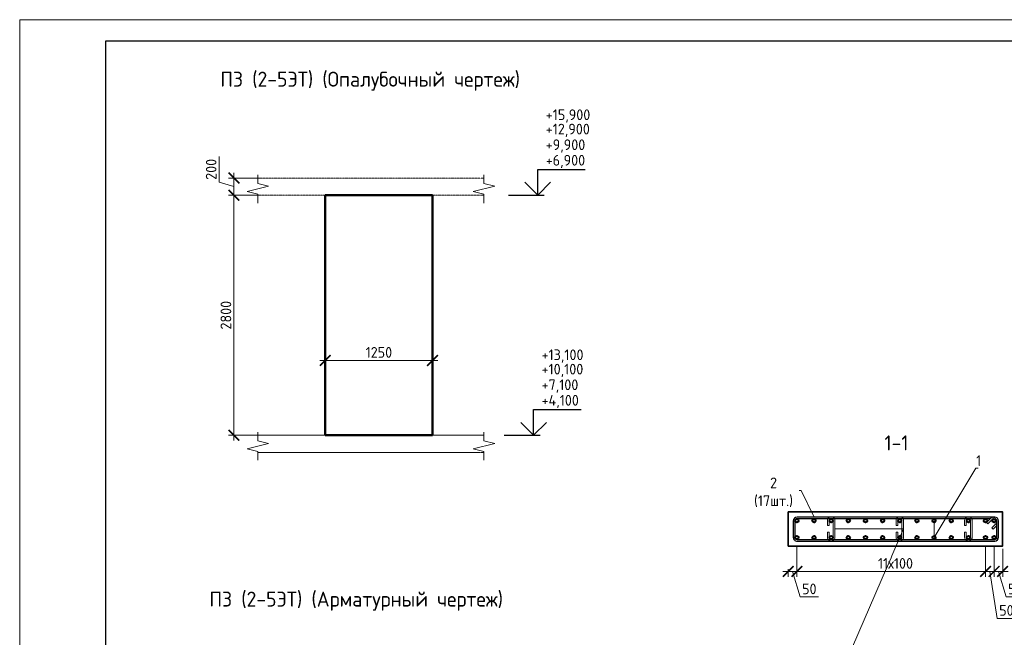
# Model space of a CAD drawing. Header units: millimetres. Extents: x 369815 to 1481759, y -423071 to -27917.
# Tile 243 of 380: x 592185 to 615147, y -182900 to -168492. Entities that reach past the tile are written whole.
import ezdxf
from ezdxf import colors
from ezdxf.entities.mleader import LeaderData, LeaderLine
from ezdxf.math import Vec2, Vec3

# ---------------------------------------------------------------- set-up
doc = ezdxf.new("R2010")
doc.units = ezdxf.units.MM
doc.linetypes.add('01 Штриховая _4 мм_', pattern=[6, 3.5, -2.5])
for name, color, linetype, lineweight in [('1 Стены', 3, 'Continuous', 30), ('AF_Perekritie', 90, 'Continuous', 18), ('AF_Stena', 90, 'Continuous', 18), ('KR_Fundament', 253, 'Continuous', 18), ('Арм_шпильки', 143, 'Continuous', 18), ('Армирование', 3, 'Continuous', 40), ('подоснова', 151, 'Continuous', 5), ('РАЗМЕРЫ', 1, 'Continuous', 9), ('ТОНКИЕ', 7, 'Continuous', 9)]:
    doc.layers.add(name, color=color, linetype=linetype, lineweight=lineweight)
doc.layers.add('Колонна_ бетон', color=7, linetype='Continuous', lineweight=50, true_color=0xb4b496)
doc.layers.add('ТОЛСТЫЕ_ОСНОВНЫЕ', color=6, linetype='Continuous')
doc.styles.add('GOST 2.304', font='CS_Gost2304.shx')
doc.styles.add('GOST-2.304_Type-B', font='GOST_Common.ttf')
doc.dimstyles.new('мой 25', dxfattribs={"dimscale": 100, "dimtxt": 2.5, "dimasz": 2.5, "dimexe": 1.25, "dimexo": 0.625, "dimtad": 1, "dimdec": 0, "dimlfac": 0.5, "dimtxsty": 'GOST-2.304_Type-B', "dimblk": 'ARCHTICK', "dimcen": 2.5, "dimdle": 1.25, "dimaunit": 1, "dimadec": 1, "dimazin": 2, "dimtfac": 1, "dimtdec": 0, "dimtmove": 1, "dimatfit": 3, "dimfxl": 6, "dimfxlon": 1, "dimtfill": 1, "dimlwd": -1, "dimlwe": -1, "dimarcsym": 0})

# ---------------------------------------------------------------- blocks, each defined once
blk = doc.blocks.new('*U122')
at = {"color": 0, "linetype": 'ByBlock', "lineweight": -2}
for p, q in [((-10, 1176.4), (-10, 12.5)), ((-10, 1169.4), (-10, 1176.4)), ((0, 1169.4), (0, 1176.4)), ((3.7, 1160.6), (29.1, 1135.1)), ((108.8, 1198.9), (12.5, 1198.9)), ((108.8, 1188.9), (12.5, 1188.9)), ((53.8, 1159.8), (28.3, 1185.2)), ((38.8, 1188.9), (60.9, 1166.9)), ((60.9, 1166.9), (53.8, 1159.8)), ((121.3, 12.5), (121.3, 1176.4)), ((131.3, 12.5), (131.3, 1176.4)), ((22, 1128), (-3.4, 1153.5)), ((0, 1150.1), (0, 12.5)), ((29.1, 1135.1), (22, 1128)), ((12.5, 0), (108.8, 0)), ((12.5, -10), (108.8, -10))]:
    blk.add_line(p, q, dxfattribs=at)
for centre, radius, start, end in [((12.5, 1176.4), 22.5, 90, 180), ((12.5, 1169.4), 22.5, 180, 225), ((12.5, 1176.4), 12.5, 90, 180), ((12.5, 1169.4), 12.5, 180, 225), ((19.5, 1176.4), 12.5, 45, 90), ((108.8, 1176.4), 22.5, 0, 90), ((108.8, 1176.4), 12.5, 0, 90), ((12.5, 12.5), 22.5, 180, 270), ((12.5, 12.5), 12.5, 180, 270), ((108.8, 12.5), 12.5, 270, 0), ((108.8, 12.5), 22.5, 270, 0)]:
    blk.add_arc(centre, radius, start, end, dxfattribs=at)
at = {"style": 'GOST 2.304', "oblique": 15, "flags": 9}
for tag, p in [('ПОЗИЦИЯ', (-52.3, -58)), ('ДИАМЕТР', (-52.8, -63)), ('КЛАСС', (-53, -68.7)), ('ДЛИНА', (-52.5, -73.8)), ('МАССА', (-52.3, -78.3))]:
    blk.add_attdef(tag, p, '', height=2.5, dxfattribs=at)
blk = doc.blocks.new('_ArchTick')
at = {"color": 0, "linetype": 'ByBlock', "const_width": 0.15}
blk.add_lwpolyline([(-0.5, -0.5), (0.5, 0.5)], dxfattribs=at)
blk = doc.blocks.new('*D529')
at = {"layer": 'DEFPOINTS', "color": 0, "transparency": 16777216}
for p in [(615109, -179974, -2880), (614909, -180173, -2880), (615707, -180173)]:
    blk.add_point(p, dxfattribs=at)
at = {"layer": 'РАЗМЕРЫ', "color": 0, "linetype": 'Continuous', "transparency": 16777216}
for p, q in [((616300, -179895), (616300, -179470)), ((615655, -179974), (615832, -179974)), ((615707, -179849), (615707, -180298)), ((615707, -180073), (616300, -179895)), ((615611, -180173), (615832, -180173))]:
    blk.add_line(p, q, dxfattribs=at)
at = {"layer": 'РАЗМЕРЫ', "color": 0, "transparency": 16777216, "xscale": 250, "yscale": 250, "zscale": 250, "rotation": 270}
blk.add_blockref('_ArchTick', (615707, -180173), dxfattribs=at)
at = {"layer": 'РАЗМЕРЫ', "color": 0, "transparency": 16777216, "insert": (616113, -179683), "char_height": 250, "attachment_point": 5, "rotation": 90, "style": 'GOST-2.304_Type-B', "bg_fill": 3, "box_fill_scale": 1.1, "bg_fill_color": 256, "bg_fill_true_color": 13158600, "bg_fill_transparency": 0}
blk.add_mtext('50', dxfattribs=at)
at = {"layer": 'РАЗМЕРЫ', "color": 0, "transparency": 16777216, "xscale": 250, "yscale": 250, "zscale": 250, "rotation": 90}
blk.add_blockref('_ArchTick', (615707, -179974), dxfattribs=at)
blk = doc.blocks.new('*D530')
at = {"layer": 'DEFPOINTS', "color": 0, "transparency": 16777216}
for p in [(614909, -180574, -2880), (615707, -180574), (615611, -180774)]:
    blk.add_point(p, dxfattribs=at)
at = {"layer": 'РАЗМЕРЫ', "color": 0, "linetype": 'Continuous', "transparency": 16777216}
for p, q in [((615707, -180899), (615707, -180449)), ((615611, -180574), (615832, -180574)), ((615707, -180674), (616093, -180987)), ((615673, -180774), (615832, -180774)), ((616093, -180987), (616093, -181412))]:
    blk.add_line(p, q, dxfattribs=at)
at = {"layer": 'РАЗМЕРЫ', "color": 0, "transparency": 16777216, "xscale": 250, "yscale": 250, "zscale": 250, "rotation": 90}
blk.add_blockref('_ArchTick', (615707, -180574), dxfattribs=at)
at = {"layer": 'РАЗМЕРЫ', "color": 0, "transparency": 16777216, "insert": (615906, -181200), "char_height": 250, "attachment_point": 5, "rotation": 90, "style": 'GOST-2.304_Type-B', "bg_fill": 3, "box_fill_scale": 1.1, "bg_fill_color": 256, "bg_fill_true_color": 13158600, "bg_fill_transparency": 0}
blk.add_mtext('50', dxfattribs=at)
at = {"layer": 'РАЗМЕРЫ', "color": 0, "transparency": 16777216, "xscale": 250, "yscale": 250, "zscale": 250, "rotation": 270}
blk.add_blockref('_ArchTick', (615707, -180774), dxfattribs=at)
blk = doc.blocks.new('*D532')
at = {"layer": 'DEFPOINTS', "color": 0, "transparency": 16777216}
for p in [(610309, -180574), (614709, -180774), (610309, -181363)]:
    blk.add_point(p, dxfattribs=at)
at = {"layer": 'РАЗМЕРЫ', "color": 0, "linetype": 'Continuous', "transparency": 16777216}
for p, q in [((610309, -180763), (610309, -181488)), ((614709, -180836), (614709, -181488)), ((614834, -181363), (610184, -181363))]:
    blk.add_line(p, q, dxfattribs=at)
at = {"layer": 'РАЗМЕРЫ', "color": 0, "transparency": 16777216, "xscale": 250, "yscale": 250, "zscale": 250, "rotation": 180}
blk.add_blockref('_ArchTick', (610309, -181363), dxfattribs=at)
at = {"layer": 'РАЗМЕРЫ', "color": 0, "transparency": 16777216, "xscale": 250, "yscale": 250, "zscale": 250}
blk.add_blockref('_ArchTick', (614709, -181363), dxfattribs=at)
at = {"layer": 'РАЗМЕРЫ', "color": 0, "transparency": 16777216, "insert": (612609, -181176), "char_height": 250, "attachment_point": 5, "style": 'GOST-2.304_Type-B', "bg_fill": 3, "box_fill_scale": 1.1, "bg_fill_color": 256, "bg_fill_true_color": 13158600, "bg_fill_transparency": 0}
blk.add_mtext('11х100', dxfattribs=at)
blk = doc.blocks.new('*D533')
at = {"layer": 'DEFPOINTS', "color": 0, "transparency": 16777216}
for p in [(610109, -180774, 2880), (610309, -180981), (610109, -181363)]:
    blk.add_point(p, dxfattribs=at)
at = {"layer": 'РАЗМЕРЫ', "color": 0, "linetype": 'Continuous', "transparency": 16777216}
for p, q in [((610309, -181043), (610309, -181488)), ((610434, -181363), (609984, -181363)), ((610109, -181314), (610109, -181488)), ((610209, -181363), (610387, -181957)), ((610387, -181957), (610812, -181957))]:
    blk.add_line(p, q, dxfattribs=at)
at = {"layer": 'РАЗМЕРЫ', "color": 0, "transparency": 16777216, "xscale": 250, "yscale": 250, "zscale": 250, "rotation": 180}
blk.add_blockref('_ArchTick', (610109, -181363), dxfattribs=at)
at = {"layer": 'РАЗМЕРЫ', "color": 0, "transparency": 16777216, "insert": (610600, -181770), "char_height": 250, "attachment_point": 5, "style": 'GOST-2.304_Type-B', "bg_fill": 3, "box_fill_scale": 1.1, "bg_fill_color": 256, "bg_fill_true_color": 13158600, "bg_fill_transparency": 0}
blk.add_mtext('50', dxfattribs=at)
at = {"layer": 'РАЗМЕРЫ', "color": 0, "transparency": 16777216, "xscale": 250, "yscale": 250, "zscale": 250}
blk.add_blockref('_ArchTick', (610309, -181363), dxfattribs=at)
blk = doc.blocks.new('*D534')
at = {"layer": 'DEFPOINTS', "color": 0, "transparency": 16777216}
for p in [(614709, -180574), (614909, -180574), (614909, -181363)]:
    blk.add_point(p, dxfattribs=at)
at = {"layer": 'РАЗМЕРЫ', "color": 0, "linetype": 'Continuous', "transparency": 16777216}
for p, q in [((614709, -180763), (614709, -181488)), ((614909, -180763), (614909, -181488)), ((614584, -181363), (615034, -181363)), ((614809, -181363), (614984, -182460)), ((614984, -182460), (615409, -182460))]:
    blk.add_line(p, q, dxfattribs=at)
at = {"layer": 'РАЗМЕРЫ', "color": 0, "transparency": 16777216, "xscale": 250, "yscale": 250, "zscale": 250, "rotation": 180}
blk.add_blockref('_ArchTick', (614709, -181363), dxfattribs=at)
at = {"layer": 'РАЗМЕРЫ', "color": 0, "transparency": 16777216, "xscale": 250, "yscale": 250, "zscale": 250}
blk.add_blockref('_ArchTick', (614909, -181363), dxfattribs=at)
at = {"layer": 'РАЗМЕРЫ', "color": 0, "transparency": 16777216, "insert": (615196, -182272), "char_height": 250, "attachment_point": 5, "style": 'GOST-2.304_Type-B', "bg_fill": 3, "box_fill_scale": 1.1, "bg_fill_color": 256, "bg_fill_true_color": 13158600, "bg_fill_transparency": 0}
blk.add_mtext('50', dxfattribs=at)
blk = doc.blocks.new('*D577')
at = {"layer": 'DEFPOINTS', "color": 0, "transparency": 16777216}
for p in [(614909, -180574), (615109, -180774), (615109, -181363)]:
    blk.add_point(p, dxfattribs=at)
at = {"layer": 'РАЗМЕРЫ', "color": 0, "linetype": 'Continuous', "transparency": 16777216}
for p, q in [((614909, -180763), (614909, -181488)), ((615109, -180836), (615109, -181488)), ((614784, -181363), (615234, -181363)), ((615009, -181363), (615187, -181957)), ((615187, -181957), (615612, -181957))]:
    blk.add_line(p, q, dxfattribs=at)
at = {"layer": 'РАЗМЕРЫ', "color": 0, "transparency": 16777216, "xscale": 250, "yscale": 250, "zscale": 250, "rotation": 180}
blk.add_blockref('_ArchTick', (614909, -181363), dxfattribs=at)
at = {"layer": 'РАЗМЕРЫ', "color": 0, "transparency": 16777216, "insert": (615400, -181770), "char_height": 250, "attachment_point": 5, "style": 'GOST-2.304_Type-B', "bg_fill": 3, "box_fill_scale": 1.1, "bg_fill_color": 256, "bg_fill_true_color": 13158600, "bg_fill_transparency": 0}
blk.add_mtext('50', dxfattribs=at)
at = {"layer": 'РАЗМЕРЫ', "color": 0, "transparency": 16777216, "xscale": 250, "yscale": 250, "zscale": 250}
blk.add_blockref('_ArchTick', (615109, -181363), dxfattribs=at)
blk = doc.blocks.new('*U123')
for p, q in [((-8, 0), (-7.4, 4.7)), ((-7.4, 4.7), (-5.6, 9)), ((-5.6, 9), (-2.7, 12.7)), ((-2.7, 12.7), (1, 15.6)), ((1, 15.6), (5.3, 17.4)), ((5.3, 17.4), (10, 18)), ((34, 18), (10, 18)), ((10, 10), (34, 10)), ((34, 10), (34, 18)), ((66, 18), (90, 18)), ((66, 10), (66, 18)), ((90, 10), (66, 10)), ((94.7, 17.4), (90, 18)), ((99, 15.6), (94.7, 17.4)), ((102.7, 12.7), (99, 15.6)), ((105.6, 9), (102.7, 12.7)), ((107.4, 4.7), (105.6, 9)), ((108, 0), (107.4, 4.7)), ((107.4, -4.7), (108, 0)), ((-7.4, -4.7), (-8, 0)), ((-5.6, -9), (-7.4, -4.7)), ((-2.7, -12.7), (-5.6, -9)), ((1, -15.6), (-2.7, -12.7)), ((5.3, -17.4), (1, -15.6)), ((10, -18), (5.3, -17.4)), ((10, -18), (90, -18)), ((90, -18), (94.7, -17.4)), ((94.7, -17.4), (99, -15.6)), ((99, -15.6), (102.7, -12.7)), ((102.7, -12.7), (105.6, -9)), ((105.6, -9), (107.4, -4.7))]:
    blk.add_line(p, q)
at = {"color": 0, "linetype": 'ByBlock', "lineweight": -2}
for p, q in [((0, 0), (0.3, 2.6)), ((0.3, 2.6), (1.3, 5)), ((1.3, 5), (2.9, 7.1)), ((2.9, 7.1), (5, 8.7)), ((5, 8.7), (7.4, 9.7)), ((7.4, 9.7), (10, 10)), ((92.6, 9.7), (90, 10)), ((95, 8.7), (92.6, 9.7)), ((97.1, 7.1), (95, 8.7)), ((98.7, 5), (97.1, 7.1)), ((99.7, 2.6), (98.7, 5)), ((100, 0), (99.7, 2.6)), ((99.7, -2.6), (100, 0)), ((0.3, -2.6), (0, 0)), ((1.3, -5), (0.3, -2.6)), ((2.9, -7.1), (1.3, -5)), ((5, -8.7), (2.9, -7.1)), ((7.4, -9.7), (5, -8.7)), ((10, -10), (7.4, -9.7)), ((10, -10), (90, -10)), ((90, -10), (92.6, -9.7)), ((92.6, -9.7), (95, -8.7)), ((95, -8.7), (97.1, -7.1)), ((97.1, -7.1), (98.7, -5)), ((98.7, -5), (99.7, -2.6))]:
    blk.add_line(p, q, dxfattribs=at)
at = {"style": 'GOST 2.304', "oblique": 15, "flags": 9}
for tag, p in [('ДИАМЕТР', (117.8, -62.2)), ('ДЛИНА', (118.1, -72.5)), ('ПОЗИЦИЯ', (118, -56.6)), ('КЛАСС', (118, -67.8)), ('МАССА', (118.7, -78.2))]:
    blk.add_attdef(tag, p, '', height=2.5, dxfattribs=at)
blk = doc.blocks.new('_None')
blk = doc.blocks.new('*U78')
at = {"layer": 'ТОЛСТЫЕ_ОСНОВНЫЕ', "color": 6}
blk.add_lwpolyline([(20, 5), (415, 5), (415, 292), (20, 292)], close=True, dxfattribs=at)
at = {"layer": 'ТОНКИЕ'}
blk.add_lwpolyline([(0, 0), (420, 0), (420, 297), (0, 297)], close=True, dxfattribs=at)
blk = doc.blocks.new('*D625')
at = {"layer": 'DEFPOINTS', "color": 0, "transparency": 16777216}
for p in [(599311, -174643), (601811, -174643), (601811, -176441)]:
    blk.add_point(p, dxfattribs=at)
at = {"layer": 'РАЗМЕРЫ', "color": 0, "linetype": 'Continuous', "transparency": 16777216}
for p, q in [((599311, -175841), (599311, -176566)), ((601811, -175841), (601811, -176566)), ((599186, -176441), (601936, -176441))]:
    blk.add_line(p, q, dxfattribs=at)
at = {"layer": 'РАЗМЕРЫ', "color": 0, "transparency": 16777216, "xscale": 250, "yscale": 250, "zscale": 250, "rotation": 180}
blk.add_blockref('_ArchTick', (599311, -176441), dxfattribs=at)
at = {"layer": 'РАЗМЕРЫ', "color": 0, "transparency": 16777216, "xscale": 250, "yscale": 250, "zscale": 250}
blk.add_blockref('_ArchTick', (601811, -176441), dxfattribs=at)
at = {"layer": 'РАЗМЕРЫ', "color": 0, "transparency": 16777216, "insert": (600561, -176253), "char_height": 250, "attachment_point": 5, "style": 'GOST-2.304_Type-B', "bg_fill": 3, "box_fill_scale": 1.1, "bg_fill_color": 256, "bg_fill_true_color": 13158600, "bg_fill_transparency": 0}
blk.add_mtext('1250', dxfattribs=at)
blk = doc.blocks.new('*D626')
at = {"layer": 'DEFPOINTS', "color": 0, "transparency": 16777216}
for p in [(598101, -172186), (597182, -172586), (598101, -172586)]:
    blk.add_point(p, dxfattribs=at)
at = {"layer": 'РАЗМЕРЫ', "color": 0, "linetype": 'Continuous', "transparency": 16777216}
for p, q in [((596838, -172283), (596838, -171683)), ((597782, -172186), (597057, -172186)), ((597182, -172061), (597182, -172711)), ((597182, -172386), (596838, -172283)), ((597782, -172586), (597057, -172586))]:
    blk.add_line(p, q, dxfattribs=at)
at = {"layer": 'РАЗМЕРЫ', "color": 0, "transparency": 16777216, "xscale": 250, "yscale": 250, "zscale": 250}
for p, rotation in [((597182, -172186), 90), ((597182, -172586), 270)]:
    blk.add_blockref('_ArchTick', p, dxfattribs=dict(at, rotation=rotation))
at = {"layer": 'РАЗМЕРЫ', "color": 0, "transparency": 16777216, "insert": (596650, -171983), "char_height": 250, "attachment_point": 5, "rotation": 90, "style": 'GOST-2.304_Type-B', "bg_fill": 3, "box_fill_scale": 1.1, "bg_fill_color": 256, "bg_fill_true_color": 13158600, "bg_fill_transparency": 0}
blk.add_mtext('200', dxfattribs=at)
blk = doc.blocks.new('*D627')
at = {"layer": 'DEFPOINTS', "color": 0, "transparency": 16777216}
for p in [(598101, -172586), (597182, -178186), (598659, -178186)]:
    blk.add_point(p, dxfattribs=at)
at = {"layer": 'РАЗМЕРЫ', "color": 0, "linetype": 'Continuous', "transparency": 16777216}
for p, q in [((597782, -172586), (597057, -172586)), ((597182, -172461), (597182, -178311)), ((597782, -178186), (597057, -178186))]:
    blk.add_line(p, q, dxfattribs=at)
at = {"layer": 'РАЗМЕРЫ', "color": 0, "transparency": 16777216, "xscale": 250, "yscale": 250, "zscale": 250}
for p, rotation in [((597182, -172586), 90), ((597182, -178186), 270)]:
    blk.add_blockref('_ArchTick', p, dxfattribs=dict(at, rotation=rotation))
at = {"layer": 'РАЗМЕРЫ', "color": 0, "transparency": 16777216, "insert": (596994, -175386), "char_height": 250, "attachment_point": 5, "rotation": 90, "style": 'GOST-2.304_Type-B', "bg_fill": 3, "box_fill_scale": 1.1, "bg_fill_color": 256, "bg_fill_true_color": 13158600, "bg_fill_transparency": 0}
blk.add_mtext('2800', dxfattribs=at)

msp = doc.modelspace()

# ---------------------------------------------------------------- linework, layer by layer
at = {"elevation": 3100}
for points in [[(604266.8, -171985.9), (605372, -171985.9)], [(604266.8, -172585.9), (604266.8, -171985.9)], [(604566.8, -172285.9), (604266.8, -172585.9), (603966.8, -172285.9)], [(603582.2, -172585.9), (604416.8, -172585.9)], [(604170, -177585.9), (605275.3, -177585.9)], [(604170, -178185.9), (604170, -177585.9)], [(604470, -177885.9), (604170, -178185.9), (603870, -177885.9)], [(603485.5, -178185.9), (604320, -178185.9)]]:
    msp.add_lwpolyline(points, dxfattribs=at)
at = {"layer": '1 Стены', "color": 252, "lineweight": 0, "true_color": 0x939598}
for p, q in [((610109.3, -179973.9, 3100), (615109.3, -179973.9, 3100)), ((610109.3, -180773.9, 3100), (610109.3, -179973.9, 3100)), ((615109.3, -179973.9, 3100), (615109.3, -180773.9, 3100)), ((615109.3, -180773.9, 3100), (610109.3, -180773.9, 3100))]:
    msp.add_line(p, q, dxfattribs=at)
at = {"layer": 'AF_Perekritie', "linetype": '01 Штриховая _4 мм_', "lineweight": 9}
for p, q in [((602931, -172185.9, 3100), (597740.2, -172185.9, 3100)), ((602931.1, -172185.9, 3100), (603012.5, -172185.9, 3100)), ((597740.2, -172585.9, 3100), (602931, -172585.9, 3100)), ((603012.5, -172585.9, 3100), (602931.1, -172585.9, 3100)), ((602931.1, -178185.9, 3100), (603012.5, -178185.9, 3100)), ((603012.5, -178585.9, 3100), (602931.1, -178585.9, 3100))]:
    msp.add_line(p, q, dxfattribs=at)
at = {"layer": 'AF_Stena', "lineweight": 50}
for p, q in [((601811, -172585.9, 3100), (599311, -172585.9, 3100)), ((599311, -172585.9, 3100), (599311, -178185.9, 3100)), ((601811, -178185.9, 3100), (601811, -172585.9, 3100)), ((599311, -178185.9, 3100), (601811, -178185.9, 3100))]:
    msp.add_line(p, q, dxfattribs=at)
at = {"layer": 'AF_Stena', "lineweight": 20, "elevation": 3100}
for points in [[(597740.2, -172260.9), (597740.2, -172110.9)], [(603012.5, -172260.9), (603012.5, -172110.9)], [(597990.2, -172378.4), (597490.2, -172503.4)], [(597740.2, -172260.9), (597740.2, -172315.9)], [(597740.2, -172315.9), (597990.2, -172378.4)], [(603262.5, -172378.4), (602762.5, -172503.4)], [(603012.5, -172260.9), (603012.5, -172315.9)], [(603012.5, -172315.9), (603262.5, -172378.4)], [(597490.2, -172503.4), (597740.2, -172565.9)], [(597740.2, -172565.9), (597740.2, -172620.9)], [(597740.2, -172620.9), (597740.2, -172770.9)], [(602762.5, -172503.4), (603012.5, -172565.9)], [(603012.5, -172565.9), (603012.5, -172620.9)], [(603012.5, -172620.9), (603012.5, -172770.9)], [(603012.5, -178260.9), (603012.5, -178110.9)], [(603262.5, -178378.4), (602762.5, -178503.4)], [(603012.5, -178260.9), (603012.5, -178315.9)], [(603012.5, -178315.9), (603262.5, -178378.4)], [(597490.2, -178503.4), (597740.2, -178565.9)], [(597740.2, -178565.9), (597740.2, -178620.9)], [(597740.2, -178620.9), (597740.2, -178770.9)], [(602762.5, -178503.4), (603012.5, -178565.9)], [(603012.5, -178565.9), (603012.5, -178620.9)], [(603012.5, -178620.9), (603012.5, -178770.9)]]:
    msp.add_lwpolyline(points, dxfattribs=at)
at = {"layer": 'KR_Fundament', "lineweight": 9}
for p, q in [((603012.5, -178185.9, 3100), (597740.2, -178185.9, 3100)), ((597740.2, -178585.9, 3100), (602931, -178585.9, 3100))]:
    msp.add_line(p, q, dxfattribs=at)
at = {"layer": 'Армирование', "color": 3}
for centre in [(610309.3, -180180.5, 3100), (610709.3, -180180.5, 3100), (611109.3, -180180.5, 3100), (611509.3, -180180.5, 3100), (611909.3, -180180.5, 3100), (612309.3, -180180.5, 3100), (612709.3, -180180.5, 3100), (613109.3, -180180.5, 3100), (613509.3, -180180.5, 3100), (613909.3, -180180.5, 3100), (614309.3, -180180.5, 3100), (614709.3, -180180.5, 3100), (614909.3, -180180.5, 3100), (610309.3, -180573.9, 3100), (611109.3, -180573.9, 3100), (611909.3, -180573.9, 3100), (612709.3, -180573.9, 3100), (613509.3, -180573.9, 3100), (614309.3, -180573.9, 3100), (614909.3, -180573.9, 3100)]:
    msp.add_circle(centre, 40, dxfattribs=at)
at = {"layer": 'Колонна_ бетон', "color": 180, "linetype": 'Continuous', "lineweight": 35, "transparency": 33554687}
for p, q in [((610108.7, -179973.9, 5980), (610108.7, -180773.9, 5980)), ((610108.7, -179973.9, 5980), (615108.7, -179973.9, 5980)), ((615108.7, -179973.9, 5980), (615108.7, -180773.9, 5980)), ((610108.7, -180773.9, 5980), (615108.7, -180773.9, 5980))]:
    msp.add_line(p, q, dxfattribs=at)

# ---------------------------------------------------------------- block references
at = {"lineweight": 30, "xscale": 3.959999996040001, "yscale": 3.959999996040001, "zscale": 3.959999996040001, "rotation": 269.9999999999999}
msp.add_blockref('*U122', (610265.4, -180135.5, 3100), dxfattribs=at)

# ---------------------------------------------------------------- texts
at = {"style": 'GOST-2.304_Type-B'}
for s, p in [('+15,900', (604452.7, -170834.2, 3100)), ('+12,900', (604452.7, -171169, 3100)), ('+9,900', (604452.7, -171533.9, 3100)), ('+6,900', (604452.7, -171895.9, 3100)), ('+13,100', (604355.9, -176434.2, 3100)), ('+10,100', (604355.9, -176769, 3100)), ('+7,100', (604355.9, -177133.9, 3100)), ('+4,100', (604355.9, -177495.9, 3100))]:
    msp.add_text(s, height=250, dxfattribs=at).set_placement(p)
at = {"layer": 'РАЗМЕРЫ', "char_height": 350, "attachment_point": 5, "style": 'GOST-2.304_Type-B'}
for s, width, insert in [('П3 (2-5ЭТ) (Опалубочный чертеж)', 9816.088, (600357.9, -169927.1, 3100)), ('1-1', 3941.213, (612631.8, -178364.2, 3100)), ('П3 (2-5ЭТ) (Арматурный чертеж)', 10326.693, (600032.1, -182056.4, 3100))]:
    msp.add_mtext_dynamic_manual_height_columns(s, width=width, gutter_width=625, heights=[0], dxfattribs=dict(at, insert=insert))

# ---------------------------------------------------------------- leaders
at = {"layer": 'подоснова'}
ml = msp.add_multileader_mtext('Standard', dxfattribs=at)
ml.set_content('2 (17шт.)', color=256, style='GOST-2.304_Type-B')
ml.set_leader_properties(color=256, linetype='ByLayer', lineweight=15)
ml.set_arrow_properties(name='NONE')
ml.build(insert=Vec2(0, 0))
ml.multileader.update_dxf_attribs({"text_left_attachment_type": 6, "text_right_attachment_type": 6, "dogleg_length": 10, "arrow_head_size": 18})
ctx = ml.context
ctx.base_point, ctx.char_height, ctx.arrow_head_size, ctx.landing_gap_size, ctx.plane_origin = Vec3(609127.2, -179472.5, 3100), 250, 18, 20, Vec3(607024.3, -178926.4, 3100)
ctx.left_attachment, ctx.right_attachment, ctx.text_align_type = 6, 6, 1
notes = []
notes.append((ctx, [(1, (1, 1, 0), (610412.8, -179472.5, 3100), (-1, 0), 10, [(0, [(610714.1, -180095.9, 3100)], 0, [])])]))
ctx.mtext.insert, ctx.mtext.width, ctx.mtext.alignment, ctx.mtext.flow_direction = Vec3(609765, -179172.5, 3100), 22.898, 2, 5
for ctx, leaders in notes:
    for number, flags, end, landing, length, lines in leaders:
        leader = LeaderData()
        leader.index, (leader.has_last_leader_line, leader.has_dogleg_vector, leader.attachment_direction) = number, flags
        leader.last_leader_point, leader.dogleg_vector, leader.dogleg_length = Vec3(end), Vec3(landing), length
        for number, points, colour, breaks in lines:
            line = LeaderLine()
            line.index, line.vertices, line.color, line.breaks = number, Vec3.list(points), colors.encode_raw_color(colour), breaks
            leader.lines.append(line)
        ctx.leaders.append(leader)

# ---------------------------------------------------------------- next in the draw order: dimensions: what is measured, and where the dimension line sits
at = {"layer": 'РАЗМЕРЫ', "color": 146, "true_color": 0x006272}
dim = msp.add_linear_dim(base=(615706.6, -180172.5, 5980), p1=(615109.3, -179973.9, 3100), p2=(614909.3, -180172.5, 3100), angle=90, dimstyle='мой 25', override={"dimlfac": 0.25}, dxfattribs=at)
dim.commit()
dim.dimension.update_dxf_attribs({"geometry": '*D529', "text_midpoint": (616112.9, -179832.6, 5980)})
dim = msp.add_linear_dim(base=(615706.6, -180573.9, 5980), p1=(615610.9, -180773.9, 5980), p2=(614909.3, -180573.9, 3100), angle=90, dimstyle='мой 25', override={"dimlfac": 0.25}, dxfattribs=at)
dim.commit()
dim.dimension.update_dxf_attribs({"geometry": '*D530', "text_midpoint": (616093.1, -181049.9, 5980), "dimtype": 160})

# ---------------------------------------------------------------- next in the draw order: dimensions: what is measured, and where the dimension line sits
dim = msp.add_linear_dim(base=(610309.3, -181363.5, 3100), p1=(614709.3, -180773.9, 3100), p2=(610309.3, -180573.9, 3100), angle=180, text='11х100', dimstyle='мой 25', override={"dimlfac": 0.25}, dxfattribs=at)
dim.commit()
dim.dimension.update_dxf_attribs({"geometry": '*D532', "text_midpoint": (612609.3, -181363.5, 3100), "dimtype": 160})

# ---------------------------------------------------------------- next in the draw order: linework, layer by layer
at = {"layer": 'Армирование', "color": 3}
for centre in [(610709.3, -180573.9, 3100), (611509.3, -180573.9, 3100), (612309.3, -180573.9, 3100), (613109.3, -180573.9, 3100), (613909.3, -180573.9, 3100)]:
    msp.add_circle(centre, 40, dxfattribs=at)

# ---------------------------------------------------------------- next in the draw order: block references
at = {"layer": 'Арм_шпильки', "color": 3, "xscale": 4.875, "yscale": 4.875, "zscale": 4.875, "rotation": 89.99999999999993}
for p in [(611109.3, -180615.7, 3100), (612709.3, -180615.7, 3100), (614309.3, -180615.7, 3100)]:
    msp.add_blockref('*U123', p, dxfattribs=at)

# ---------------------------------------------------------------- next in the draw order: dimensions: what is measured, and where the dimension line sits
at = {"layer": 'РАЗМЕРЫ', "color": 146, "true_color": 0x006272}
dim = msp.add_linear_dim(base=(614909.3, -181363.5, 3100), p1=(614709.3, -180573.9, 3100), p2=(614909.3, -180573.9, 3100), angle=180, dimstyle='мой 25', override={"dimlfac": 0.25}, dxfattribs=at)
dim.commit()
dim.dimension.update_dxf_attribs({"geometry": '*D534', "text_midpoint": (615046, -182459.6, 3100), "dimtype": 160})
dim = msp.add_linear_dim(base=(610109.3, -181363.5, 3100), p1=(610309.3, -180980.8, 3100), p2=(610109.3, -180773.9, 5980), dimstyle='мой 25', override={"dimlfac": 0.25}, dxfattribs=at)
dim.commit()
dim.dimension.update_dxf_attribs({"geometry": '*D533', "text_midpoint": (610450, -181769.7, 3100)})

# ---------------------------------------------------------------- next in the draw order: leaders
at = {"layer": 'подоснова'}
ml = msp.add_multileader_mtext('Standard', dxfattribs=at)
ml.set_content('3 шаг 400х400 \\Pв шахматном порядке ', color=256, style='GOST-2.304_Type-B')
ml.set_leader_properties(color=256, linetype='ByLayer', lineweight=15)
ml.set_arrow_properties(name='NONE')
ml.build(insert=Vec2(0, 0))
ml.multileader.update_dxf_attribs({"text_left_attachment_type": 6, "text_right_attachment_type": 6, "dogleg_length": 10, "arrow_head_size": 18})
ctx = ml.context
ctx.base_point, ctx.char_height, ctx.arrow_head_size, ctx.landing_gap_size, ctx.plane_origin = Vec3(611485.7, -183414.8, 3100), 250, 18, 20, Vec3(609512.1, -181080.9, 3100)
ctx.left_attachment, ctx.right_attachment, ctx.text_align_type = 6, 6, 1
notes = []
notes.append((ctx, [(0, (1, 1, 0), (611475.7, -183414.8, 3100), (1, 0), 10, [(1, [(611197.1, -180372, 3100), (612797.1, -180372, 3100)], 0, [])])]))
ctx.mtext.insert, ctx.mtext.width, ctx.mtext.alignment, ctx.mtext.flow_direction = Vec3(613153.8, -183089.8, 3100), 22.898, 2, 5
for ctx, leaders in notes:
    for number, flags, end, landing, length, lines in leaders:
        leader = LeaderData()
        leader.index, (leader.has_last_leader_line, leader.has_dogleg_vector, leader.attachment_direction) = number, flags
        leader.last_leader_point, leader.dogleg_vector, leader.dogleg_length = Vec3(end), Vec3(landing), length
        for number, points, colour, breaks in lines:
            line = LeaderLine()
            line.index, line.vertices, line.color, line.breaks = number, Vec3.list(points), colors.encode_raw_color(colour), breaks
            leader.lines.append(line)
        ctx.leaders.append(leader)

# ---------------------------------------------------------------- next in the draw order: dimensions: what is measured, and where the dimension line sits
at = {"layer": 'РАЗМЕРЫ', "color": 146}
dim = msp.add_linear_dim(base=(615109.3, -181363.5, 3100), p1=(614909.3, -180573.9, 3100), p2=(615109.3, -180773.9, 3100), angle=180, dimstyle='мой 25', override={"dimlfac": 0.25}, dxfattribs=at)
dim.commit()
dim.dimension.update_dxf_attribs({"geometry": '*D577', "text_midpoint": (615250, -181769.7, 3100)})

# ---------------------------------------------------------------- next in the draw order: leaders
at = {"layer": 'подоснова'}
ml = msp.add_multileader_mtext('Standard', dxfattribs=at)
ml.set_content('1 ', color=256, style='GOST-2.304_Type-B')
ml.set_leader_properties(color=256, linetype='ByLayer', lineweight=15)
ml.set_arrow_properties(name='NONE')
ml.build(insert=Vec2(0, 0))
ml.multileader.update_dxf_attribs({"text_left_attachment_type": 6, "text_right_attachment_type": 6, "dogleg_length": 10, "arrow_head_size": 18})
ctx = ml.context
ctx.base_point, ctx.char_height, ctx.arrow_head_size, ctx.landing_gap_size, ctx.plane_origin = Vec3(614492.4, -178952.7, 3100), 250, 18, 20, Vec3(611738.8, -177650.1, 3100)
ctx.left_attachment, ctx.right_attachment, ctx.text_align_type = 6, 6, 1
notes = []
notes.append((ctx, [(0, (1, 1, 0), (614482.4, -178952.7, 3100), (1, 0), 10, [(1, [(613509.3, -180180.5, 3100), (613509.3, -180573.9, 3100)], 0, [])])]))
ctx.mtext.insert, ctx.mtext.width, ctx.mtext.alignment, ctx.mtext.flow_direction = Vec3(614549.9, -178652.7, 3100), 22.898, 2, 5
for ctx, leaders in notes:
    for number, flags, end, landing, length, lines in leaders:
        leader = LeaderData()
        leader.index, (leader.has_last_leader_line, leader.has_dogleg_vector, leader.attachment_direction) = number, flags
        leader.last_leader_point, leader.dogleg_vector, leader.dogleg_length = Vec3(end), Vec3(landing), length
        for number, points, colour, breaks in lines:
            line = LeaderLine()
            line.index, line.vertices, line.color, line.breaks = number, Vec3.list(points), colors.encode_raw_color(colour), breaks
            leader.lines.append(line)
        ctx.leaders.append(leader)

# ---------------------------------------------------------------- next in the draw order: linework, layer by layer
at = {"layer": 'Армирование', "color": 3}
msp.add_circle((614709.3, -180573.9, 3100), 40, dxfattribs=at)

# ---------------------------------------------------------------- next in the draw order: block references
at = {"xscale": 100, "yscale": 100, "zscale": 100}
msp.add_blockref('*U78', (592184.7, -198191.8, 3100), dxfattribs=at)

# ---------------------------------------------------------------- next in the draw order: dimensions: what is measured, and where the dimension line sits
at = {"layer": 'РАЗМЕРЫ', "color": 146}
dim = msp.add_linear_dim(base=(597181.7, -172585.9, 3100), p1=(598100.6, -172185.9, 3100), p2=(598100.6, -172585.9, 3100), angle=90, dimstyle='мой 25', dxfattribs=at)
dim.commit()
dim.dimension.update_dxf_attribs({"geometry": '*D626', "text_midpoint": (596650.4, -172220.3, 3100)})
at = {"layer": 'РАЗМЕРЫ', "color": 146, "true_color": 0x006272}
dim = msp.add_linear_dim(base=(601811, -176440.6, 3100), p1=(599311, -174642.6, 3100), p2=(601811, -174642.6, 3100), dimstyle='мой 25', dxfattribs=at)
dim.commit()
dim.dimension.update_dxf_attribs({"geometry": '*D625', "text_midpoint": (600561, -176253.1, 3100)})

# ---------------------------------------------------------------- next in the draw order: dimensions: what is measured, and where the dimension line sits
at = {"layer": 'РАЗМЕРЫ', "color": 146}
dim = msp.add_linear_dim(base=(597181.7, -178185.9, 3100), p1=(598100.6, -172585.9, 3100), p2=(598659.3, -178185.9, 3100), angle=90, dimstyle='мой 25', dxfattribs=at)
dim.commit()
dim.dimension.update_dxf_attribs({"geometry": '*D627', "text_midpoint": (596994.2, -175385.9, 3100)})

# ---------------------------------------------------------------- next in the draw order: linework, layer by layer
at = {"layer": 'AF_Stena', "lineweight": 20, "elevation": 3100}
for points in [[(597740.2, -178260.9), (597740.2, -178110.9)], [(597990.2, -178378.4), (597490.2, -178503.4)], [(597740.2, -178260.9), (597740.2, -178315.9)], [(597740.2, -178315.9), (597990.2, -178378.4)]]:
    msp.add_lwpolyline(points, dxfattribs=at)
at = {"layer": 'KR_Fundament', "lineweight": 9}
msp.add_line((602931, -178185.9, 3100), (597740.2, -178185.9, 3100), dxfattribs=at)

doc.saveas('drawing.dxf')
